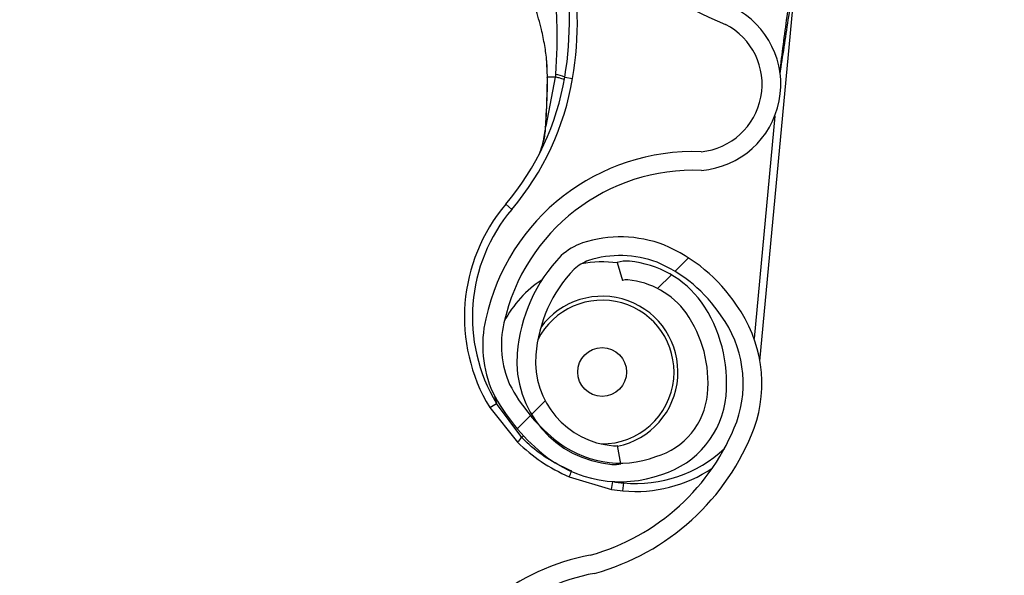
# Model space of a CAD drawing. Header units: inches. Extents: x 170 to 284, y 215 to 248.
# Tile 668 of 1056: x 210.7682 to 210.8956, y 244.2499 to 244.3218. Entities that reach past the tile are written whole.
import ezdxf

# ---------------------------------------------------------------- set-up
doc = ezdxf.new("R2010")
doc.units = ezdxf.units.IN
doc.header["$LTSCALE"] = 0.25
doc.header["$MEASUREMENT"] = 0
doc.layers.add('LH FRONT OF HOOD', color=7, linetype='Continuous')
pattern_1 = [(45, (200.7563139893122, 238.187647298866), (-0.03026527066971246, 0.03026527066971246), [])]

msp = doc.modelspace()

# ---------------------------------------------------------------- hatches: boundary and pattern name
at = {"layer": 'LH FRONT OF HOOD'}
h = msp.add_hatch(dxfattribs=at)
h.set_pattern_fill('ANSI31', color=256, scale=0.34241245, angle=2.8e-322, style=0)
h.set_pattern_definition([(45, (200.7896657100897, 238.187647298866), (-0.03026527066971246, 0.03026527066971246), [])])
edge = h.paths.add_edge_path(flags=0)
edge.add_arc((211.0763061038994, 244.0798696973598), 0.021400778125, 89.9999999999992, 390.52248781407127, ccw=False)
edge.add_line((211.0763061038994, 244.1012704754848), (211.1490687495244, 244.1012704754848))
edge.add_arc((211.1490687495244, 244.5121654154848), 0.4108949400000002, 270, 450.0000000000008)
edge.add_line((211.1490687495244, 244.9230603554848), (210.6654111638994, 244.9230603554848))
edge.add_arc((210.6654111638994, 244.9273405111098), 0.004280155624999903, 180.0000000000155, 269.9999999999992, ccw=False)
edge.add_line((210.6611310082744, 244.9273405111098), (210.6611310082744, 244.9701420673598))
edge.add_arc((210.6654111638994, 244.9701420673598), 0.004280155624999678, 360, 540, ccw=False)
edge.add_line((210.6696913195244, 244.9701420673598), (210.6696913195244, 244.9273405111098))
edge.add_line((210.6696913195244, 244.9273405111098), (210.6664589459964, 244.9273405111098))
edge.add_line((210.6664589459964, 244.9273405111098), (210.6664589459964, 244.9701420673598))
edge.add_arc((210.6654111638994, 244.9701420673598), 0.001047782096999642, 360, 540.0000000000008)
edge.add_line((210.6643633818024, 244.9701420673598), (210.6643633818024, 244.9273405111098))
edge.add_arc((210.6654111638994, 244.9273405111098), 0.001047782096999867, 180, 270)
edge.add_line((210.6654111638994, 244.9262927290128), (211.1490687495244, 244.9262927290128))
edge.add_arc((211.1490687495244, 244.5121654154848), 0.4141273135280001, 269.9999999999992, 450, ccw=False)
edge.add_line((211.1490687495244, 244.0980381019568), (211.0763061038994, 244.0980381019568))
edge.add_arc((211.0763061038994, 244.0798696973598), 0.018168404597, 450.0000000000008, 750.5224878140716)
edge.add_arc((211.0910543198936, 244.0885648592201), 0.001047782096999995, 390.5224878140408, 495.0000000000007)
edge.add_line((211.0903134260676, 244.0893057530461), (211.0816182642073, 244.0806105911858))
edge.add_line((211.0816182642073, 244.0806105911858), (211.0793326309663, 244.0828962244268))
edge.add_line((211.0793326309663, 244.0828962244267), (211.0880277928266, 244.091591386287))
edge.add_arc((211.0910543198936, 244.0885648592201), 0.004280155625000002, 390.522487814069, 495.0000000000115, ccw=False)
h = msp.add_hatch(dxfattribs=at)
h.set_pattern_fill('ANSI31', color=256, scale=0.34241245, style=0)
h.set_pattern_definition(pattern_1)
edge = h.paths.add_edge_path(flags=0)
edge.add_line((211.1157170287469, 244.9187801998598), (210.7733045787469, 244.9187801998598))
edge.add_line((210.7733045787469, 244.9187801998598), (210.7733045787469, 244.9230603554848))
edge.add_line((210.7733045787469, 244.9230603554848), (211.1157170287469, 244.9230603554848))
edge.add_arc((211.1157170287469, 244.5121654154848), 0.4108949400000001, 269.9999999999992, 450, ccw=False)
edge.add_line((211.1157170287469, 244.1012704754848), (211.0429543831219, 244.1012704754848))
edge.add_line((211.0429543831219, 244.1012704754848), (211.0429543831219, 244.1055506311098))
edge.add_line((211.0429543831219, 244.1055506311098), (211.1157170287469, 244.1055506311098))
edge.add_arc((211.1157170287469, 244.5121654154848), 0.406614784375, 270, 450.0000000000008)
h = msp.add_hatch(dxfattribs=at)
h.set_pattern_fill('ANSI31', color=256, scale=0.34241245, angle=2.8e-322, style=0)
h.set_pattern_definition(pattern_1)
edge = h.paths.add_edge_path(flags=0)
edge.add_arc((210.8466826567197, 244.2864514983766), 0.001712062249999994, 444.6973270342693, 466.907747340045)
edge.add_line((210.846184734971, 244.2880895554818), (210.8454826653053, 244.2903992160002))
edge.add_arc((210.8466826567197, 244.2864514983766), 0.004126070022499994, 444.69732703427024, 466.9077473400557, ccw=False)
edge.add_arc((210.8458598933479, 244.2775868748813), 0.01302879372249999, 396.1734944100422, 444.6973270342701, ccw=False)
edge.add_arc((210.8413410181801, 244.2748425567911), 0.01830194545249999, 354.69732703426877, 394.7587000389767, ccw=False)
edge.add_arc((210.8478531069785, 244.2742381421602), 0.01176186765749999, 286.83818472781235, 354.69732703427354, ccw=False)
edge.add_arc((210.8458693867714, 244.2776891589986), 0.01566536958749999, 229.9543950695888, 290.12812684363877, ccw=False)
edge.add_arc((210.8518358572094, 244.2852854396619), 0.02532140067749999, 207.5515752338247, 230.6782603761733, ccw=False)
edge.add_arc((210.8431327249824, 244.279696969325), 0.01504902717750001, 166.8530453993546, 204.011976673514, ccw=False)
edge.add_arc((210.8553856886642, 244.2772185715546), 0.02754708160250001, 448.00583017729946, 527.6299007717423, ccw=False)
edge.add_arc((210.8554820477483, 244.3134550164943), 0.008748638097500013, 275.6559459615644, 422.6387592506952)
edge.add_arc((210.8810192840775, 244.3737060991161), 0.05672062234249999, 174.2679627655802, 247.7072267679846, ccw=False)
edge.add_arc((211.0387841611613, 244.3602668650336), 0.2150521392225, 518.1233546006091, 534.9033806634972, ccw=False)
edge.add_arc((210.8655951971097, 244.4287148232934), 0.02884824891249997, 459.8561705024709, 516.1110838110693, ccw=False)
edge.add_arc((210.8533842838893, 244.4846289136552), 0.0284373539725, 284.8179209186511, 338.4163946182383)
edge.add_arc((210.8657837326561, 244.4792826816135), 0.01494630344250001, 339.9887678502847, 395.2445191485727)
edge.add_arc((210.8622065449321, 244.4777921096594), 0.0187470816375, 392.6552015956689, 426.1369430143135)
edge.add_arc((210.8648688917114, 244.4823937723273), 0.0134739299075, 428.5748844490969, 466.9709727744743)
edge.add_arc((210.862960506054, 244.4896205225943), 0.006011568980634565, 469.6798596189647, 490.4149006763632)
edge.add_arc((210.8720407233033, 244.4814874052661), 0.01816498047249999, 495.5965871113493, 534.6973270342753)
edge.add_arc((210.8648467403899, 244.4821551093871), 0.01094007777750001, 534.6973270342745, 624.6973270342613)
edge.add_arc((210.8640081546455, 244.473120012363), 0.001866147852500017, 264.6973270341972, 280.3395734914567)
edge.add_line((210.86434309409, 244.471284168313), (210.8647763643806, 244.4689093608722))
edge.add_arc((210.8640081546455, 244.473120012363), 0.004280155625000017, 264.6973270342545, 280.3395734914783, ccw=False)
edge.add_arc((210.8648467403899, 244.4821551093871), 0.01335408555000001, 174.697327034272, 264.69732703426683, ccw=False)
edge.add_arc((210.8720407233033, 244.4814874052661), 0.020578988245, 495.30868534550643, 534.6973270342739, ccw=False)
edge.add_arc((210.862960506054, 244.4896205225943), 0.008425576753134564, 469.27499422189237, 491.1970379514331, ccw=False)
edge.add_arc((210.8648688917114, 244.4823937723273), 0.01588793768, 428.3876292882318, 467.16790772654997, ccw=False)
edge.add_arc((210.8622065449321, 244.4777921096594), 0.02116108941, 392.8018578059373, 426.2744987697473, ccw=False)
edge.add_arc((210.8657837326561, 244.4792826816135), 0.01736031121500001, 339.8775751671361, 395.06318035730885, ccw=False)
edge.add_arc((210.8533842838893, 244.4846289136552), 0.030851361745, 284.61548432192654, 338.4768646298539, ccw=False)
edge.add_arc((210.8655951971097, 244.4287148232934), 0.02643424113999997, 459.6390365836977, 516.0209401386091)
edge.add_arc((211.0387841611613, 244.3602668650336), 0.21263813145, 518.1349954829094, 534.9070165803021)
edge.add_arc((210.8810192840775, 244.3737060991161), 0.05430661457, 534.2539536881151, 607.8118618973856)
edge.add_arc((210.8554820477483, 244.3134550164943), 0.01116264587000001, 274.7583659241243, 423.2264142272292, ccw=False)
edge.add_arc((210.8553856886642, 244.2772185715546), 0.02513307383, 447.6687272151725, 527.6679848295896)
edge.add_arc((210.8431327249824, 244.279696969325), 0.01263501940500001, 526.7803743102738, 563.6800238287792)
edge.add_arc((210.8518358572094, 244.2852854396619), 0.022907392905, 207.7416333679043, 230.7170422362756)
edge.add_arc((210.8458693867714, 244.2776891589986), 0.01325136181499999, 229.8895674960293, 290.4325768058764)
edge.add_arc((210.8478531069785, 244.2742381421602), 0.009347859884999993, 286.4198511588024, 354.6973270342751)
edge.add_arc((210.8413410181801, 244.2748425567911), 0.01588793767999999, 354.6973270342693, 394.6495059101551)
edge.add_arc((210.8458598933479, 244.2775868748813), 0.01061478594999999, 396.3318283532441, 444.6973270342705)
h = msp.add_hatch(dxfattribs=at)
h.set_pattern_fill('ANSI31', color=256, scale=0.34241245, angle=2.8e-322, style=0)
h.set_pattern_definition(pattern_1)
edge = h.paths.add_edge_path(flags=0)
edge.add_arc((210.8302866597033, 244.0816600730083), 0.001712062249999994, 445.455402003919, 467.6658223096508)
edge.add_line((210.8297671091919, 244.0832913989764), (210.8290345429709, 244.0855915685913))
edge.add_arc((210.8302866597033, 244.0816600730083), 0.004126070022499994, 445.4554020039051, 467.6658223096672, ccw=False)
edge.add_arc((210.8295812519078, 244.0727853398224), 0.01302879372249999, 396.9315693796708, 445.45540200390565, ccw=False)
edge.add_arc((210.8250990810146, 244.0699814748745), 0.01830194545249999, 355.45540200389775, 395.516775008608, ccw=False)
edge.add_arc((210.8316185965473, 244.0694632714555), 0.01176186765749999, 287.5962596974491, 355.45540200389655, ccw=False)
edge.add_arc((210.8295893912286, 244.07288774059), 0.01566536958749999, 230.7124700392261, 290.88620181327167, ccw=False)
edge.add_arc((210.8354548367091, 244.0805622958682), 0.02532140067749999, 208.3096502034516, 231.4363353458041, ccw=False)
edge.add_arc((210.8268264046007, 244.0748591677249), 0.01504902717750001, 167.6111203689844, 204.77005164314, ccw=False)
edge.add_arc((210.8391110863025, 244.0725430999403), 0.02754708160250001, 448.763905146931, 528.3879757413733, ccw=False)
edge.add_arc((210.8387280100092, 244.1087776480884), 0.008748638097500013, 276.4140209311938, 423.3968342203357)
edge.add_arc((210.8634658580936, 244.1693613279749), 0.05672062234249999, 175.0260377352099, 248.465301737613, ccw=False)
edge.add_arc((211.0213947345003, 244.1580105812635), 0.2150521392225, 518.8814295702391, 535.6614556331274, ccw=False)
edge.add_arc((210.847315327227, 244.2241611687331), 0.02884824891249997, 460.61424547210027, 516.869158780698, ccw=False)
edge.add_arc((210.8343657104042, 244.2799088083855), 0.0284373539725, 285.5759958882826, 339.1744695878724)
edge.add_arc((210.8468348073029, 244.2747270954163), 0.01494630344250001, 340.7468428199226, 396.0025941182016)
edge.add_arc((210.8432776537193, 244.2731893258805), 0.0187470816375, 393.4132765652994, 426.8950179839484)
edge.add_arc((210.8458788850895, 244.2778258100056), 0.0134739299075, 429.3329594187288, 467.7290477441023)
edge.add_arc((210.8438750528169, 244.2850266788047), 0.006011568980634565, 470.4379345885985, 491.1729756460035)
edge.add_arc((210.8530620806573, 244.2770144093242), 0.01816498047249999, 496.3546620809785, 535.455402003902)
edge.add_arc((210.8458598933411, 244.2775868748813), 0.01094007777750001, 535.4554020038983, 625.4554020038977)
edge.add_arc((210.8451409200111, 244.2685414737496), 0.001866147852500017, 265.4554020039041, 281.0976484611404)
edge.add_line((210.8455001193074, 244.2667102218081), (210.8459647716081, 244.2643413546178))
edge.add_arc((210.8451409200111, 244.2685414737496), 0.004280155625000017, 265.4554020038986, 281.09764846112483, ccw=False)
edge.add_arc((210.8458598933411, 244.2775868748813), 0.01335408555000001, 175.4554020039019, 265.4554020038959, ccw=False)
edge.add_arc((210.8530620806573, 244.2770144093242), 0.020578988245, 496.06676031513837, 535.4554020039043, ccw=False)
edge.add_arc((210.8438750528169, 244.2850266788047), 0.008425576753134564, 470.0330691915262, 491.9551129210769, ccw=False)
edge.add_arc((210.8458788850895, 244.2778258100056), 0.01588793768, 429.1457042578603, 467.92598269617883, ccw=False)
edge.add_arc((210.8432776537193, 244.2731893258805), 0.02116108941, 393.5599327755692, 427.0325737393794, ccw=False)
edge.add_arc((210.8468348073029, 244.2747270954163), 0.01736031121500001, 340.63565013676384, 395.8212553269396, ccw=False)
edge.add_arc((210.8343657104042, 244.2799088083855), 0.030851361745, 285.3735592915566, 339.23493959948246, ccw=False)
edge.add_arc((210.847315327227, 244.2241611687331), 0.02643424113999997, 460.3971115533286, 516.7790151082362)
edge.add_arc((211.0213947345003, 244.1580105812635), 0.21263813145, 518.8930704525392, 535.6650915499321)
edge.add_arc((210.8634658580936, 244.1693613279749), 0.05430661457, 535.0120286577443, 608.5699368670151)
edge.add_arc((210.8387280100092, 244.1087776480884), 0.01116264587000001, 275.516440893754, 423.9844891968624, ccw=False)
edge.add_arc((210.8391110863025, 244.0725430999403), 0.02513307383, 448.4268021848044, 528.4260597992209)
edge.add_arc((210.8268264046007, 244.0748591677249), 0.01263501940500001, 527.5384492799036, 564.4380987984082)
edge.add_arc((210.8354548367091, 244.0805622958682), 0.022907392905, 208.499708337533, 231.4751172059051)
edge.add_arc((210.8295893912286, 244.07288774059), 0.01325136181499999, 230.6476424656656, 291.190651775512)
edge.add_arc((210.8316185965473, 244.0694632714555), 0.009347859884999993, 287.1779261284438, 355.4554020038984)
edge.add_arc((210.8250990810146, 244.0699814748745), 0.01588793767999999, 355.4554020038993, 395.4075808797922)
edge.add_arc((210.8295812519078, 244.0727853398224), 0.01061478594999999, 397.0899033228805, 445.4554020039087)

# ---------------------------------------------------------------- linework, layer by layer
for p, q in [((210.8639510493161, 244.2776278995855), (210.8687813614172, 244.329670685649)), ((210.8363010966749, 244.3169687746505), (210.8364260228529, 244.3143670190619)), ((210.8374779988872, 244.3144138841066), (210.836236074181, 244.3080675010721)), ((210.8364537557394, 244.3142114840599), (210.8364553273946, 244.3143793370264)), ((210.8387036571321, 244.314399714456), (210.8397167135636, 244.3142296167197)), ((210.865864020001, 244.3093538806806), (210.8631903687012, 244.2805474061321)), ((210.8310700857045, 244.2979466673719), (210.8318541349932, 244.2972829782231)), ((210.8454826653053, 244.2903992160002), (210.846184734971, 244.2880895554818)), ((210.8289931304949, 244.2716310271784), (210.8298715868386, 244.272163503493)), ((210.8296193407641, 244.2731363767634), (210.8298715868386, 244.272163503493)), ((210.8331369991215, 244.2677507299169), (210.8298715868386, 244.272163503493)), ((210.8289931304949, 244.2716310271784), (210.8325714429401, 244.267136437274)), ((210.8331369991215, 244.2677507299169), (210.8333800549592, 244.2679488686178)), ((210.8459647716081, 244.2643413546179), (210.8455001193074, 244.2667102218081)), ((210.8392523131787, 244.2626448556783), (210.8447650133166, 244.2610275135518)), ((210.8447650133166, 244.2610275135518), (210.8449265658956, 244.2620419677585)), ((210.8462306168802, 244.2608430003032), (210.8463255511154, 244.2618658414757))]:
    msp.add_line(p, q, dxfattribs=at)
at = {"layer": 'LH FRONT OF HOOD', "flags": 128}
msp.add_lwpolyline([(210.8361963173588, 244.3080022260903), (210.8361693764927, 244.3080123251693), (210.8361511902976, 244.3080223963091), (210.836142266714, 244.3080321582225), (210.8361428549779, 244.3080413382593), (210.836152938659, 244.3080496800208), (210.83617223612, 244.3080569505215), (210.8362002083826, 244.3080629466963), (210.836236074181, 244.3080675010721)], dxfattribs=at)
at = {"layer": 'LH FRONT OF HOOD'}
msp.add_circle((210.8435316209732, 244.2762244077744), 0.003155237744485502, dxfattribs=at)
for centre, radius, start, end in [((210.8810192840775, 244.3737060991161), 0.05672062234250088, 174.2679627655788, 247.7072267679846), ((210.7961552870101, 244.3215438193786), 0.04314396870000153, 350.4686307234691, 11.64579451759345), ((210.7961552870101, 244.3215438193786), 0.04417120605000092, 350.4686307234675, 11.64579451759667), ((210.8554820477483, 244.3134550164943), 0.01116264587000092, 274.7583659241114, 63.22641422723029), ((210.8554820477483, 244.3134550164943), 0.008748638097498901, 275.6559459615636, 62.63875925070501), ((210.8049351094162, 244.3200696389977), 0.03424124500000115, 319.7524507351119, 350.4686307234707), ((210.8049351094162, 244.3200696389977), 0.03526848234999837, 319.7524507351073, 350.4686307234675), ((210.8364469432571, 244.3140335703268), 0.0001780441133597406, 87.8071626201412, 104.7680909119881), ((210.8364186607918, 244.314234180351), 3.319259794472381e-05, 238.986258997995, 276.9847351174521), ((210.8371290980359, 244.3112729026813), 0.00350088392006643, 63.27168485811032, 83.73994506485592), ((210.8553856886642, 244.2772185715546), 0.02754708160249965, 88.00583017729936, 167.6299007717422), ((210.8553856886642, 244.2772185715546), 0.02513307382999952, 87.66872721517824, 167.6679848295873), ((210.8483191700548, 244.2833455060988), 0.02259922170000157, 139.7524507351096, 211.2221486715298), ((210.8483191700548, 244.2833455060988), 0.02157198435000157, 139.7524507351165, 211.2221486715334), ((210.8438750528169, 244.2850266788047), 0.00842557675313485, 110.0330691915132, 131.9551129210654), ((210.8458788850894, 244.2778258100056), 0.01588793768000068, 69.14570425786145, 107.9259826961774), ((210.8432776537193, 244.2731893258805), 0.02116108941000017, 33.55993277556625, 67.03257373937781), ((210.8530620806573, 244.2770144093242), 0.02057898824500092, 136.0667603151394, 175.4554020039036), ((210.8458788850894, 244.2778258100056), 0.01347392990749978, 69.33295941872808, 107.7290477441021), ((210.8438750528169, 244.2850266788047), 0.006011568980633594, 110.4379345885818, 131.1729756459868), ((210.8435316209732, 244.2762244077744), 0.01425087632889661, 82.056223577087, 100.856315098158), ((210.8466826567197, 244.2864514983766), 0.004126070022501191, 84.6973270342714, 106.9077473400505), ((210.8458598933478, 244.2775868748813), 0.0130287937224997, 36.17349441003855, 84.69732703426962), ((210.8432776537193, 244.2731893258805), 0.01874708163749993, 33.41327656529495, 66.89501798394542), ((210.8530620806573, 244.2770144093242), 0.01816498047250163, 136.3546620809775, 175.455402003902), ((210.8435316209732, 244.2762244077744), 0.01425087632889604, 122.9748162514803, 152.6500768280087), ((210.8466826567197, 244.2864514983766), 0.001712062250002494, 84.697327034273, 106.9077473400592), ((210.8458598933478, 244.2775868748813), 0.01061478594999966, 36.33182835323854, 84.69732703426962), ((210.8435316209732, 244.2762244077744), 0.009303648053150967, 354.6973270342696, 153.3820744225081), ((210.8435316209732, 244.2762244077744), 0.009810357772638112, 281.6839227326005, 144.0462769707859), ((210.8413410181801, 244.2748425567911), 0.01830194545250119, 354.6973270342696, 34.75870003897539), ((210.8468348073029, 244.2747270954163), 0.01736031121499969, 340.6356501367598, 35.82125532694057), ((210.8413410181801, 244.2748425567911), 0.01588793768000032, 354.697327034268, 34.64950591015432), ((210.8431327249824, 244.279696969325), 0.01504902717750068, 166.8530453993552, 204.011976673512), ((210.8431327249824, 244.279696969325), 0.01263501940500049, 166.7803743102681, 203.6800238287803), ((210.8468348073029, 244.2747270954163), 0.01494630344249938, 340.7468428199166, 36.00259411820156), ((210.8458598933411, 244.2775868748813), 0.01335408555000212, 175.455402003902, 265.4554020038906), ((210.8458598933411, 244.2775868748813), 0.01094007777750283, 175.4554020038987, 265.4554020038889), ((210.8435316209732, 244.2762244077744), 0.00930364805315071, 269.3385544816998, 354.6973270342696), ((210.8518358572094, 244.2852854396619), 0.02532140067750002, 207.5515752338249, 230.6782603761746), ((210.8518358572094, 244.2852854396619), 0.02290739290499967, 207.7416333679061, 230.7170422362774), ((210.8478531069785, 244.2742381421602), 0.00934785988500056, 286.4198511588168, 354.6973270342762), ((210.8478531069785, 244.2742381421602), 0.01176186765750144, 286.8381847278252, 354.6973270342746), ((210.8343657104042, 244.2799088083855), 0.02843735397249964, 285.5759958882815, 339.1744695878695), ((210.8343657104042, 244.2799088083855), 0.03085136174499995, 285.3735592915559, 339.2349395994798), ((210.8392634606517, 244.2615428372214), 0.008721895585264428, 134.6217398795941, 140.1090474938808), ((210.8458693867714, 244.2776891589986), 0.01325136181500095, 229.889567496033, 290.4325768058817), ((210.8451409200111, 244.2685414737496), 0.001866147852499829, 265.4554020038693, 281.0976484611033), ((210.8478761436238, 244.2785722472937), 0.01677821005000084, 264.697327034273, 313.1645944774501), ((210.8458693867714, 244.2776891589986), 0.01566536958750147, 229.9543950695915, 290.1281268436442), ((210.8319826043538, 244.2665067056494), 0.008231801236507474, 332.0216494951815, 337.3841227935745), ((210.8451409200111, 244.2685414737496), 0.004280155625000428, 265.455402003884, 281.0976484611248), ((210.8478761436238, 244.2785722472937), 0.01780544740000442, 264.6973270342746, 303.8207398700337), ((210.8483191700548, 244.2833455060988), 0.0215719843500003, 260.9515860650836, 264.697327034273), ((210.8483191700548, 244.2833455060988), 0.02259922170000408, 260.9515860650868, 264.6973270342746), ((210.847315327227, 244.2241611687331), 0.02884824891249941, 100.6142454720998, 156.8691587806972), ((210.847315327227, 244.2241611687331), 0.02643424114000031, 100.397111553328, 156.7790151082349)]:
    msp.add_arc(centre, radius, start, end, dxfattribs=at)
for points, knots in [([(210.8665524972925, 244.314792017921), (210.8669067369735, 244.3171304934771), (210.8674417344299, 244.3206622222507), (210.8680750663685, 244.3248389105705), (210.8684120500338, 244.3270273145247), (210.8685902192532, 244.3282164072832), (210.8686777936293, 244.3288688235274), (210.8687242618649, 244.3292291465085), (210.868749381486, 244.329428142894), (210.8687632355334, 244.3295384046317), (210.8687715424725, 244.3296040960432), (210.8687764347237, 244.3296422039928), (210.8687795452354, 244.3296654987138), (210.8687810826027, 244.3296763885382), (210.8687819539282, 244.329681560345), (210.8687822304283, 244.3296820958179), (210.8687820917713, 244.3296788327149), (210.8687816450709, 244.3296738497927), (210.8687813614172, 244.329670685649)], [0, 0, 0, 0, 0.4681368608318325, 0.7070129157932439, 0.8371325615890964, 0.9079072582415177, 0.9470740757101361, 0.9687898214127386, 0.9808770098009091, 0.9876679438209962, 0.9915546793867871, 0.9947708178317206, 0.99599531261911, 0.9972287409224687, 0.9978484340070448, 0.9984730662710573, 0.9990304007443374, 1, 1, 1, 1]), ([(210.8366804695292, 244.3284564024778), (210.836680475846, 244.3284563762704), (210.8368152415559, 244.3278972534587), (210.8372863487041, 244.3256853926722), (210.8378525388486, 244.3211056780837), (210.8376363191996, 244.3170857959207), (210.8375108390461, 244.3147529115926)], [0, 0, 0, 0, 5.869764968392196e-06, 0.1252288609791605, 0.4923383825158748, 1, 1, 1, 1]), ([(210.8364553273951, 244.3143793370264), (210.8364385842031, 244.3150784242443), (210.8364054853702, 244.316460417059), (210.8361204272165, 244.3185276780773), (210.8356460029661, 244.3208250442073), (210.8348787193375, 244.3235113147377), (210.8341876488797, 244.3254190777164), (210.8338112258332, 244.326458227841)], [0, 0, 0, 0, 0.1627420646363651, 0.3217171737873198, 0.4905672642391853, 0.7225142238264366, 1, 1, 1, 1]), ([(210.8677859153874, 244.324835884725), (210.8676618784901, 244.3239690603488), (210.8671926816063, 244.3206901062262), (210.8667877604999, 244.3174024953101), (210.8664898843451, 244.3149839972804)], [0, 0, 0, 0, 0.2643600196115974, 0.9999999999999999, 0.9999999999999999, 0.9999999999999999, 0.9999999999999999]), ([(210.8364226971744, 244.3142012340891), (210.8364154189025, 244.3134776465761), (210.8363945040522, 244.311398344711), (210.8362745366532, 244.3093425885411), (210.8361963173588, 244.3080022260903)], [0, 0, 0, 0, 0.3479954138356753, 1, 1, 1, 1]), ([(210.836236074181, 244.3080675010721), (210.8363058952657, 244.309396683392), (210.8364128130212, 244.3114320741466), (210.8364432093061, 244.3134955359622), (210.8364537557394, 244.3142114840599)], [0, 0, 0, 0, 0.6530354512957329, 1, 1, 1, 1]), ([(210.8364260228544, 244.3143670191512), (210.8364182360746, 244.3143680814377), (210.8364024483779, 244.3143702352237), (210.8364019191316, 244.3143735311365), (210.8364177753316, 244.3143766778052), (210.8364429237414, 244.3143784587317), (210.8364553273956, 244.3143793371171)], [0, 0, 0, 0, 0.2466091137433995, 0.5000000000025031, 0.7533908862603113, 1, 1, 1, 1]), ([(210.8374779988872, 244.3144138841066), (210.837423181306, 244.314412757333), (210.8371697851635, 244.3144075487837), (210.8368025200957, 244.3143967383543), (210.8365601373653, 244.314384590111), (210.8364553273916, 244.3143793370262)], [0, 0, 0, 0, 0.135457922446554, 0.6261588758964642, 1, 1, 1, 1]), ([(210.8375108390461, 244.3147529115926), (210.8375001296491, 244.3146399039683), (210.8374894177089, 244.314526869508), (210.837478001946, 244.3144139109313), (210.8374779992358, 244.3144138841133)], [0, 0, 0, 0, 0.9997625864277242, 1, 1, 1, 1]), ([(210.8353975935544, 244.3044331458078), (210.8354899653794, 244.3046531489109), (210.8358303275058, 244.3054637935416), (210.8360857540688, 244.306783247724), (210.8362042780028, 244.3077958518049), (210.836236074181, 244.3080675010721)], [0, 0, 0, 0, 0.2141804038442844, 0.7891897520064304, 1, 1, 1, 1]), ([(210.8361963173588, 244.3080022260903), (210.8361756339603, 244.3077219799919), (210.8361118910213, 244.3068583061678), (210.8359169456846, 244.3060594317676), (210.8357852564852, 244.3055197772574)], [0, 0, 0, 0, 0.324481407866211, 1, 1, 1, 1]), ([(210.8325714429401, 244.267136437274), (210.8335668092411, 244.2662519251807), (210.8355906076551, 244.2644535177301), (210.8380185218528, 244.2632542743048), (210.8392523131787, 244.2626448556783)], [0, 0, 0, 0, 0.4918307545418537, 1, 1, 1, 1]), ([(210.8396077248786, 244.2634004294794), (210.8386370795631, 244.2638554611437), (210.8366676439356, 244.2647787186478), (210.8345601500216, 244.2663647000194), (210.8334542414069, 244.2674417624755), (210.8331369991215, 244.2677507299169)], [0, 0, 0, 0, 0.4093476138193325, 0.8305647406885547, 1, 1, 1, 1])]:
    msp.add_open_spline(points, degree=3, knots=knots, dxfattribs=at)
msp.add_open_spline([(210.8386413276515, 244.3140402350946), (210.8386285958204, 244.314058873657), (210.8386031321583, 244.3140961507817), (210.8383615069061, 244.3141852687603), (210.8379939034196, 244.3142918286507), (210.8376499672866, 244.3143731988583), (210.8374779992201, 244.3144138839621)], degree=3, dxfattribs=at)

doc.saveas('drawing.dxf')
